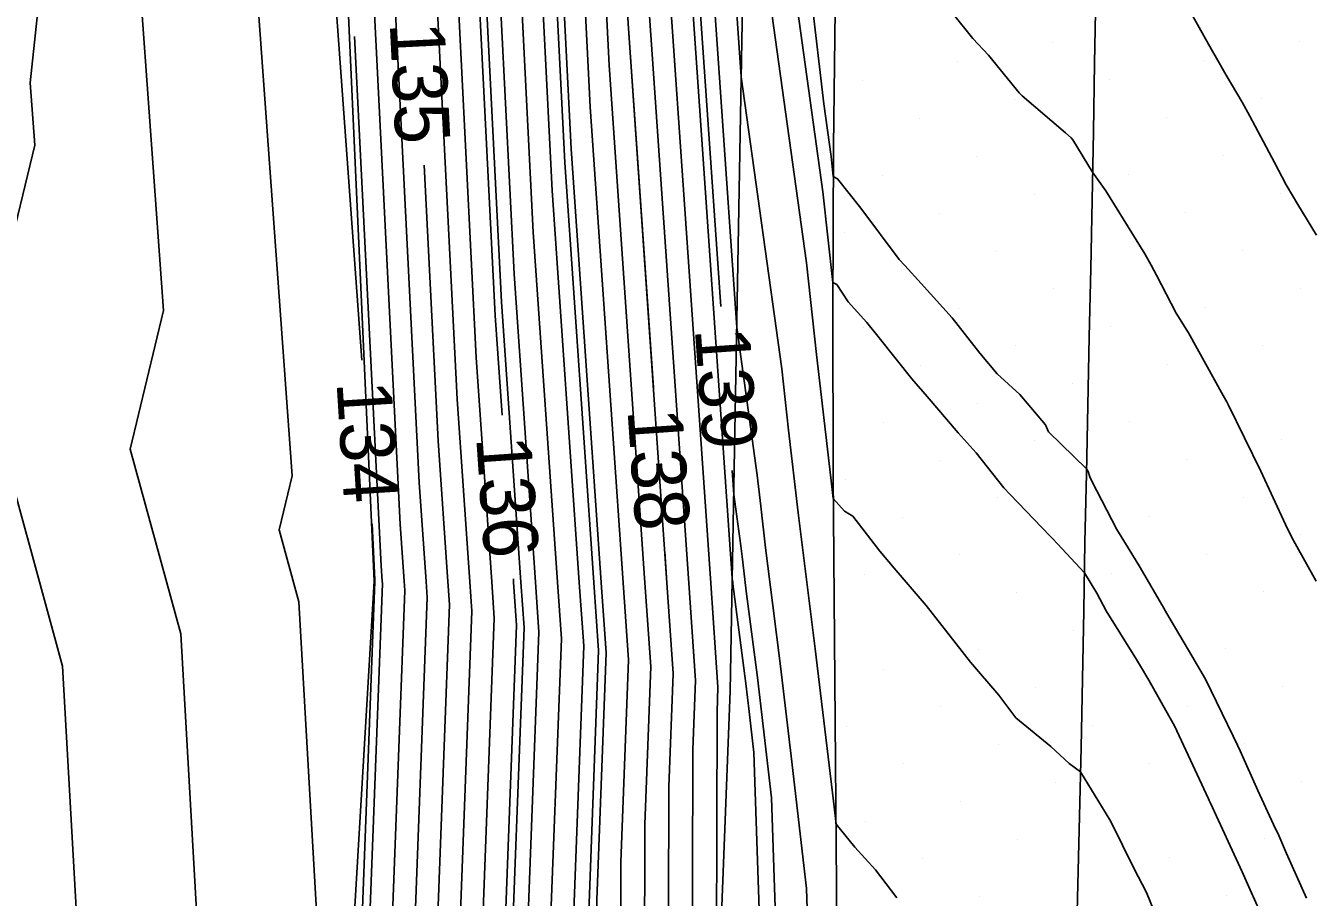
# Model space of a CAD drawing. Extents: x 2354170 to 2357230, y 866100 to 868290.
# Drawn here: x 2355300.7 to 2355347.67, y 866791.19 to 866823.02 of the extents above; entities that cross this region are included whole.
import ezdxf

# ---------------------------------------------------------------- set-up
doc = ezdxf.new("R2010")
doc.units = 0
for name, color, linetype in [('Default', 7, 'Continuous'), ('DTM Contours Major', 7, 'Continuous'), ('DTM Contours Major Text', 7, 'Continuous'), ('DTM Contours Minor', 7, 'Continuous'), ('DTM Contours Minor Text', 7, 'Continuous'), ('Exist DTM Breakline', 7, 'Continuous'), ('Exist DTM Scan Elevation Point', 7, 'Continuous'), ('Exist Roads EOP', 7, 'Continuous'), ('PH Exist DTM Breakline', 7, 'Continuous')]:
    doc.layers.add(name, color=color, linetype=linetype)

msp = doc.modelspace()

# ---------------------------------------------------------------- linework, layer by layer
at = {"layer": 'Default'}
for points in [[(2355314.534, 866780.114), (2355315.366, 866802.141), (2355315.326, 866802.726), (2355315.075, 866806.34), (2355313.746, 866832.699), (2355313.742, 866832.773), (2355313.729, 866833.118), (2355313.17, 866858.705), (2355313.125, 866859.974), (2355313.123, 866860.094), (2355311.797, 866884.106), (2355311.747, 866886.732), (2355311.744, 866886.787), (2355310.539, 866914.948), (2355310.469, 866916.136), (2355310.384, 866918.157), (2355310.553, 866944.12), (2355310.486, 866945.753), (2355310.149, 866974.855)], [(2355316.291, 866782.861), (2355317.001, 866801.636), (2355316.926, 866802.716), (2355316.463, 866809.388), (2355315.288, 866832.691), (2355315.285, 866832.757), (2355315.26, 866833.42), (2355314.764, 866856.088), (2355314.604, 866860.547), (2355314.598, 866860.967), (2355313.402, 866882.62), (2355313.303, 866887.832), (2355313.297, 866887.941), (2355312.199, 866913.576), (2355311.987, 866917.223), (2355311.909, 866919.081), (2355312.064, 866942.955), (2355311.908, 866946.753), (2355311.597, 866973.702)], [(2355317.17, 866784.234), (2355317.818, 866801.384), (2355317.726, 866802.711), (2355317.157, 866810.912), (2355316.059, 866832.688), (2355316.056, 866832.749), (2355316.025, 866833.571), (2355315.562, 866854.779), (2355315.344, 866860.833), (2355315.335, 866861.404), (2355314.205, 866881.877), (2355314.081, 866888.382), (2355314.073, 866888.518), (2355313.03, 866912.89), (2355312.746, 866917.766), (2355312.671, 866919.543), (2355312.819, 866942.373), (2355312.619, 866947.253), (2355312.32, 866973.126)], [(2355313.768, 866971.973), (2355314.042, 866948.253), (2355314.331, 866941.208), (2355314.196, 866920.468), (2355314.264, 866918.853), (2355314.691, 866911.519), (2355315.626, 866889.672), (2355315.637, 866889.481), (2355315.81, 866880.391), (2355316.81, 866862.277), (2355316.824, 866861.405), (2355317.156, 866852.161), (2355317.556, 866833.873), (2355317.599, 866832.733), (2355317.601, 866832.68), (2355318.545, 866813.96), (2355319.326, 866802.701), (2355319.453, 866800.879), (2355318.927, 866786.98)], [(2355314.491, 866971.397), (2355314.753, 866948.753), (2355315.086, 866940.626), (2355314.958, 866920.93), (2355315.023, 866919.397), (2355315.521, 866910.833), (2355316.402, 866890.249), (2355316.415, 866890.031), (2355316.613, 866879.648), (2355317.547, 866862.714), (2355317.564, 866861.691), (2355317.953, 866850.852), (2355318.321, 866834.024), (2355318.37, 866832.725), (2355318.372, 866832.677), (2355319.239, 866815.484), (2355320.126, 866802.696), (2355320.27, 866800.627), (2355319.806, 866788.354)], [(2355315.215, 866970.82), (2355315.464, 866949.253), (2355315.842, 866940.043), (2355315.721, 866921.392), (2355315.782, 866919.94), (2355316.352, 866910.147), (2355317.179, 866890.826), (2355317.193, 866890.581), (2355317.415, 866878.905), (2355318.285, 866863.15), (2355318.304, 866861.978), (2355318.75, 866849.544), (2355319.086, 866834.175), (2355319.141, 866832.717), (2355319.143, 866832.673), (2355319.933, 866817.008), (2355320.926, 866802.691), (2355321.087, 866800.374), (2355320.685, 866789.727)], [(2355312.002, 866778.745), (2355310.684, 866801.987), (2355309.966, 866804.612), (2355310.439, 866806.582), (2355308.794, 866829.267), (2355309.091, 866832.042), (2355309.086, 866832.105), (2355309.037, 866834.598), (2355308.81, 866837.427), (2355306.31, 866854.92), (2355306.396, 866859.875), (2355306.818, 866864.418), (2355307.429, 866881.422), (2355307.373, 866884.079), (2355307.29, 866886.856), (2355305.322, 866904.034), (2355304.196, 866915.896), (2355304.017, 866917.511), (2355303.554, 866920.951), (2355304.751, 866941.831), (2355303.506, 866948.884), (2355300.826, 866968.848)], [(2355313.655, 866778.741), (2355314.549, 866802.394), (2355314.526, 866802.731), (2355314.381, 866804.816), (2355312.975, 866832.703), (2355312.971, 866832.781), (2355312.964, 866832.967), (2355312.466, 866855.75), (2355311.959, 866859.299), (2355311.967, 866859.758), (2355312.006, 866860.179), (2355312.144, 866864.024), (2355310.995, 866884.849), (2355310.969, 866886.182), (2355310.968, 866886.21), (2355309.75, 866914.667), (2355309.663, 866915.42), (2355309.645, 866915.615), (2355309.411, 866917.733), (2355309.387, 866917.911), (2355309.654, 866922.566), (2355309.797, 866944.703), (2355309.774, 866945.253), (2355309.639, 866956.988)], [(2355302.912, 866784.32), (2355302.044, 866799.627), (2355299.414, 866809.231), (2355299.439, 866809.478), (2355299.975, 866814.273), (2355301.029, 866818.656), (2355300.863, 866820.941), (2355301.879, 866830.433), (2355301.878, 866830.446), (2355301.709, 866838.973), (2355300.932, 866848.646), (2355300.661, 866850.541), (2355300.825, 866859.991), (2355301.631, 866868.656), (2355301.778, 866872.77), (2355301.608, 866880.907), (2355301.352, 866889.416), (2355300.981, 866892.649), (2355298.747, 866916.177), (2355298.624, 866917.288), (2355297.722, 866923.99), (2355298.501, 866937.583), (2355295.585, 866954.093)], [(2355329.422, 866785.562), (2355329.222, 866791.515), (2355328.672, 866796.344), (2355328.279, 866799.634), (2355327.993, 866801.843), (2355327.727, 866803.96), (2355327.553, 866805.48), (2355327.428, 866806.614), (2355326.678, 866812.001), (2355325.486, 866829.2), (2355325.312, 866832.644), (2355325.311, 866832.653), (2355325.208, 866835.383), (2355325.128, 866839.074), (2355324.223, 866864.267), (2355324.185, 866866.643), (2355323.836, 866872.961), (2355323.417, 866894.98), (2355323.39, 866895.442), (2355322.995, 866904.661), (2355321.853, 866924.288), (2355321.82, 866925.089), (2355321.886, 866935.383), (2355321.153, 866953.252)], [(2355325.924, 866785.443), (2355325.957, 866797.966), (2355325.99, 866798.859), (2355325.727, 866802.661), (2355324.098, 866826.152), (2355323.77, 866832.651), (2355323.769, 866832.669), (2355323.678, 866835.081), (2355323.533, 866841.691), (2355322.743, 866863.695), (2355322.71, 866865.77), (2355322.231, 866874.447), (2355321.861, 866893.88), (2355321.837, 866894.288), (2355321.334, 866906.033), (2355320.336, 866923.201), (2355320.295, 866924.165), (2355320.375, 866936.548), (2355319.731, 866952.252)], [(2355325.015, 866772.415), (2355325.078, 866796.593), (2355325.173, 866799.112), (2355324.927, 866802.666), (2355323.404, 866824.628), (2355322.999, 866832.655), (2355322.998, 866832.677), (2355322.913, 866834.93), (2355322.736, 866843), (2355322.003, 866863.408), (2355321.972, 866865.333), (2355321.428, 866875.19), (2355321.083, 866893.331), (2355321.061, 866893.711), (2355320.504, 866906.719), (2355319.577, 866922.658), (2355319.533, 866923.703), (2355319.62, 866937.131), (2355319.02, 866951.752)], [(2355307.547, 866779.939), (2355306.364, 866800.807), (2355304.516, 866807.555), (2355305.734, 866812.619), (2355304.828, 866825.104), (2355305.485, 866831.238), (2355305.482, 866831.276), (2355305.373, 866836.786), (2355304.871, 866843.037), (2355303.486, 866852.73), (2355303.611, 866859.933), (2355304.224, 866866.537), (2355304.604, 866877.096), (2355304.491, 866882.493), (2355304.321, 866888.136), (2355303.152, 866898.342), (2355301.471, 866916.037), (2355301.321, 866917.399), (2355300.638, 866922.47), (2355301.626, 866939.707), (2355299.546, 866951.489)], [(2355317.597, 866950.752), (2355318.108, 866938.296), (2355318.008, 866922.779), (2355318.059, 866921.571), (2355318.843, 866908.09), (2355319.508, 866892.557), (2355319.527, 866892.231), (2355319.823, 866876.676), (2355320.497, 866864.46), (2355320.524, 866862.836), (2355321.142, 866845.617), (2355321.382, 866834.628), (2355321.455, 866832.693), (2355321.457, 866832.662), (2355322.016, 866821.58), (2355323.326, 866802.676), (2355323.539, 866799.617), (2355323.321, 866793.847), (2355323.266, 866772.876)], [(2355316.886, 866950.253), (2355317.353, 866938.878), (2355317.246, 866922.316), (2355317.3, 866921.027), (2355318.012, 866908.776), (2355318.731, 866891.98), (2355318.749, 866891.681), (2355319.02, 866877.419), (2355319.76, 866864.024), (2355319.784, 866862.55), (2355320.345, 866846.926), (2355320.617, 866834.477), (2355320.684, 866832.701), (2355320.686, 866832.666), (2355321.321, 866820.056), (2355322.526, 866802.681), (2355322.721, 866799.869), (2355322.442, 866792.473), (2355322.391, 866773.107)], [(2355323.631, 866809.809), (2355322.71, 866823.104), (2355322.228, 866832.658), (2355322.226, 866832.685), (2355322.147, 866834.779), (2355321.939, 866844.309), (2355321.264, 866863.122), (2355321.235, 866864.897), (2355320.626, 866875.933), (2355320.305, 866892.781), (2355320.284, 866893.134), (2355319.673, 866907.404), (2355319.539, 866909.712)], [(2355318.103, 866808.803), (2355317.851, 866812.436), (2355316.83, 866832.684), (2355316.827, 866832.741), (2355316.79, 866833.722), (2355316.359, 866853.47), (2355316.084, 866861.119), (2355316.072, 866861.84), (2355315.008, 866881.134), (2355314.859, 866888.931), (2355314.85, 866889.095), (2355314.01, 866908.709)], [(2355332.522, 866791.169), (2355331.742, 866792.195), (2355330.996, 866793.015), (2355330.308, 866793.862), (2355330.212, 866794.706), (2355329.548, 866800.264), (2355329.447, 866801.047), (2355328.919, 866805.237), (2355328.574, 866808.246), (2355328.328, 866810.491), (2355326.843, 866821.154), (2355326.18, 866830.724), (2355326.083, 866832.64), (2355326.083, 866832.645), (2355325.974, 866835.534), (2355325.925, 866837.765), (2355324.963, 866864.553)], [(2355327.846, 866780.351), (2355327.304, 866796.482), (2355327.133, 866797.982), (2355327.011, 866799.004), (2355326.54, 866802.64), (2355326.535, 866802.683), (2355326.531, 866802.714), (2355326.529, 866802.737), (2355326.513, 866802.847), (2355324.792, 866827.676), (2355324.541, 866832.647), (2355324.54, 866832.661), (2355324.443, 866835.232), (2355324.39, 866837.65)], [(2355319.839, 866834.891), (2355319.852, 866834.326), (2355319.913, 866832.709), (2355319.915, 866832.669), (2355320.627, 866818.532), (2355321.726, 866802.686), (2355321.904, 866800.122), (2355321.563, 866791.1), (2355321.517, 866773.337), (2355321.694, 866767.616), (2355323.737, 866752.092), (2355322.982, 866741.477), (2355322.473, 866736.715), (2355322.653, 866735.162)], [(2355341.914, 866790.707), (2355341.648, 866791.37), (2355341.19, 866792.253), (2355340.355, 866793.932), (2355340.306, 866794.017), (2355339.242, 866795.775), (2355338.828, 866796.079), (2355338.156, 866796.697), (2355336.872, 866797.745), (2355336.257, 866798.575), (2355335.221, 866799.78), (2355334.167, 866801.123), (2355333.593, 866801.849), (2355332.425, 866803.207), (2355331.906, 866803.831), (2355330.917, 866805.108), (2355330.619, 866805.289), (2355330.207, 866805.754), (2355330.111, 866806.513), (2355329.596, 866811.012), (2355329.227, 866814.368), (2355327.008, 866830.308)], [(2355347.5, 866791.154), (2355346.762, 866792.79), (2355346.489, 866793.443), (2355346.284, 866793.846), (2355345.712, 866795.089), (2355345.065, 866796.536), (2355344.969, 866796.741), (2355344.817, 866797.074), (2355343.806, 866799.163), (2355343.301, 866800.01), (2355342.393, 866801.559), (2355342.342, 866801.641), (2355342.287, 866801.746), (2355341.422, 866803.235), (2355340.983, 866803.958), (2355340.563, 866804.627), (2355339.646, 866806.384), (2355339.583, 866806.546), (2355339.521, 866806.74), (2355339.456, 866806.843), (2355338.064, 866808.192), (2355337.954, 866808.441), (2355337.024, 866809.556), (2355336.194, 866810.312), (2355335.565, 866811.063), (2355334.551, 866812.359), (2355333.421, 866813.607), (2355332.816, 866814.267), (2355332.614, 866814.491), (2355331.206, 866816.365), (2355330.36, 866817.436), (2355330.207, 866817.52), (2355330.127, 866818.246), (2355329.858, 866820.175), (2355328.964, 866827.882)], [(2355347.846, 866802.74), (2355347.08, 866804.111), (2355346.949, 866804.361), (2355346.731, 866804.801), (2355345.831, 866806.754), (2355344.629, 866809.189), (2355344.579, 866809.29), (2355344.55, 866809.349), (2355344.451, 866809.516), (2355343.18, 866811.809), (2355342.736, 866812.523), (2355342.019, 866813.914), (2355341.819, 866814.284), (2355341.593, 866814.694), (2355340.161, 866816.999), (2355339.681, 866817.675), (2355338.955, 866818.851), (2355338.898, 866818.93), (2355338.684, 866819.118), (2355337.107, 866820.464), (2355336.991, 866820.579), (2355335.88, 866821.951), (2355335.301, 866822.555), (2355334.564, 866823.487)], [(2355343.288, 866823.46), (2355344.029, 866822.155), (2355344.21, 866821.844), (2355344.564, 866821.223), (2355345.144, 866820.23), (2355345.419, 866819.724), (2355346.327, 866818.023), (2355346.757, 866817.215), (2355347.181, 866816.494), (2355347.859, 866815.37)], [(2355310.204, 866722.936), (2355310.237, 866724.574), (2355310.214, 866724.898), (2355310.225, 866725.249), (2355310.315, 866725.614), (2355310.29, 866725.928), (2355310.69, 866727.12), (2355313.518, 866753.574), (2355313.62, 866754.999), (2355313.345, 866757.083), (2355312.772, 866775.642), (2355312.777, 866777.367), (2355313.732, 866802.646), (2355313.726, 866802.736), (2355313.687, 866803.292), (2355312.712, 866822.631)], [(2355314.975, 866718.226), (2355315.024, 866720.229), (2355315.059, 866720.469), (2355314.095, 866728.786), (2355316.357, 866749.945), (2355316.655, 866754.127), (2355315.85, 866760.243), (2355315.396, 866774.951), (2355315.413, 866781.487), (2355316.184, 866801.889), (2355316.126, 866802.721), (2355315.769, 866807.864), (2355315.261, 866817.934)], [(2355324.14, 866772.646), (2355324.199, 866795.22), (2355324.356, 866799.364), (2355324.127, 866802.671), (2355324.047, 866803.824)], [(2355319.531, 866703.142), (2355319.421, 866706.742), (2355319.627, 866715.191), (2355319.642, 866715.296), (2355317.686, 866732.184), (2355319.197, 866746.316), (2355319.69, 866753.255), (2355318.354, 866763.403), (2355318.019, 866774.259), (2355318.049, 866785.607), (2355318.635, 866801.132), (2355318.526, 866802.706), (2355318.518, 866802.818)]]:
    msp.add_lwpolyline(points, dxfattribs=at)
at = {"layer": 'DTM Contours Major'}
for points in [[(2355345.939, 866790.337), (2355345.138, 866792.114), (2355343.986, 866794.626), (2355343.94, 866794.728), (2355343.911, 866794.791), (2355343.171, 866796.375), (2355342.677, 866797.457), (2355342.355, 866798.013), (2355341.732, 866799.116), (2355341.426, 866799.628), (2355341.281, 866799.877), (2355340.169, 866801.653), (2355339.829, 866802.299), (2355339.381, 866803.039), (2355338.392, 866804.106), (2355338.21, 866804.297), (2355338.145, 866804.372), (2355337.823, 866804.699), (2355336.667, 866805.906), (2355336.432, 866806.14), (2355335.42, 866807.425), (2355334.766, 866808.153), (2355333.634, 866809.482), (2355333.072, 866810.124), (2355331.886, 866811.625), (2355331.435, 866812.18), (2355330.752, 866812.942), (2355330.329, 866813.57), (2355330.19, 866813.645), (2355329.827, 866816.953), (2355328.603, 866825.744)], [(2355314.975, 866718.226), (2355315.024, 866720.229), (2355315.059, 866720.469), (2355314.095, 866728.786), (2355316.357, 866749.945), (2355316.655, 866754.127), (2355315.85, 866760.243), (2355315.396, 866774.951), (2355315.413, 866781.487), (2355316.184, 866801.889), (2355316.126, 866802.721), (2355315.769, 866807.864), (2355315.261, 866817.934)]]:
    msp.add_lwpolyline(points, dxfattribs=at)
at = {"layer": 'DTM Contours Minor'}
for points in [[(2355326.092, 866812.767), (2355325.023, 866828.184), (2355324.798, 866832.646), (2355324.797, 866832.659), (2355324.698, 866835.282), (2355324.596, 866839.946), (2355323.73, 866864.076), (2355323.693, 866866.352), (2355323.301, 866873.456), (2355322.899, 866894.614), (2355322.872, 866895.058), (2355322.441, 866905.118), (2355321.347, 866923.926), (2355321.311, 866924.781), (2355321.383, 866935.772), (2355320.679, 866952.919), (2355320.521, 866966.594), (2355320.429, 866968.306), (2355320.428, 866968.431), (2355319.621, 866983.444), (2355319.125, 866996.392), (2355318.505, 867008.614), (2355318.526, 867012.584)], [(2355315.242, 866979.053), (2355315.645, 866971.554), (2355315.647, 866971.365), (2355315.697, 866970.436), (2355315.938, 866949.586), (2355316.345, 866939.655), (2355316.229, 866921.7), (2355316.288, 866920.303), (2355316.905, 866909.69), (2355317.696, 866891.211), (2355317.712, 866890.948), (2355317.95, 866878.41), (2355318.776, 866863.441), (2355318.797, 866862.168), (2355319.282, 866848.671), (2355319.596, 866834.276), (2355319.655, 866832.712), (2355319.657, 866832.671), (2355320.396, 866818.024), (2355321.46, 866802.688), (2355321.632, 866800.206), (2355321.27, 866790.642), (2355321.241, 866779.218)], [(2355312.977, 866810.814), (2355311.437, 866832.043), (2355311.495, 866832.579), (2355311.489, 866832.657), (2355311.48, 866833.14), (2355311.436, 866833.688), (2355308.193, 866856.38), (2355308.253, 866859.836), (2355308.548, 866863.005), (2355309.313, 866884.306), (2355309.295, 866885.136), (2355309.269, 866886.003), (2355306.769, 866907.83), (2355306.012, 866915.802), (2355305.815, 866917.585), (2355305.498, 866919.937), (2355306.835, 866943.247), (2355306.146, 866947.148), (2355303.034, 866970.33)], [(2355314.895, 866894.262), (2355315.108, 866889.287), (2355315.119, 866889.115), (2355315.275, 866880.887), (2355316.318, 866861.986), (2355316.331, 866861.214), (2355316.625, 866853.034), (2355317.045, 866833.773), (2355317.084, 866832.738), (2355317.087, 866832.683), (2355318.083, 866812.944), (2355318.793, 866802.704), (2355318.908, 866801.047), (2355318.342, 866786.065), (2355318.311, 866774.182), (2355318.633, 866763.754), (2355320.027, 866753.158), (2355319.512, 866745.912), (2355318.085, 866732.561), (2355320.151, 866714.721), (2355320.138, 866714.631), (2355319.962, 866707.392), (2355320.351, 866694.691)], [(2355324.14, 866772.646), (2355324.199, 866795.22), (2355324.356, 866799.364), (2355324.127, 866802.671), (2355322.71, 866823.104), (2355322.228, 866832.658), (2355322.226, 866832.685), (2355322.147, 866834.779), (2355321.939, 866844.309), (2355321.313, 866861.75)], [(2355328.372, 866782.088), (2355327.943, 866794.826), (2355327.646, 866797.436), (2355327.434, 866799.214), (2355327.025, 866802.374), (2355326.932, 866803.108), (2355326.872, 866803.636), (2355326.829, 866804.029), (2355326.568, 866805.898), (2355326.507, 866806.782)], [(2355312.484, 866776.91), (2355313.46, 866802.73), (2355313.459, 866802.738), (2355313.456, 866802.784), (2355313.353, 866804.826)]]:
    msp.add_lwpolyline(points, dxfattribs=at)
at = {"layer": 'Exist DTM Breakline'}
msp.add_lwpolyline([(2355339.079, 866789.16), (2355339.143, 866791.66), (2355339.206, 866794.159), (2355339.262, 866796.658), (2355339.308, 866799.158), (2355339.355, 866801.657), (2355339.401, 866804.157), (2355339.452, 866806.656), (2355339.505, 866809.156), (2355339.559, 866811.655), (2355339.613, 866814.155), (2355339.663, 866816.654), (2355339.708, 866819.154), (2355339.753, 866821.653), (2355339.798, 866824.153)], dxfattribs=at)
at = {"layer": 'Exist DTM Scan Elevation Point'}
for p, q in [((2355338.214, 866822.426), (2355338.214, 866822.426)), ((2355347.228, 866822.458), (2355347.228, 866822.458)), ((2355334.749, 866821.721), (2355334.749, 866821.721)), ((2355343.763, 866821.753), (2355343.763, 866821.753)), ((2355331.285, 866821.015), (2355331.285, 866821.015)), ((2355340.299, 866821.047), (2355340.299, 866821.047)), ((2355336.834, 866820.341), (2355336.834, 866820.341)), ((2355345.848, 866820.373), (2355345.848, 866820.373)), ((2355333.37, 866819.636), (2355333.37, 866819.636)), ((2355342.384, 866819.668), (2355342.384, 866819.668)), ((2355338.919, 866818.962), (2355338.919, 866818.962)), ((2355335.455, 866818.256), (2355335.455, 866818.256)), ((2355344.469, 866818.288), (2355344.469, 866818.288)), ((2355331.99, 866817.551), (2355331.99, 866817.551)), ((2355341.004, 866817.583), (2355341.004, 866817.583)), ((2355337.54, 866816.877), (2355337.54, 866816.877)), ((2355346.554, 866816.909), (2355346.554, 866816.909)), ((2355334.075, 866816.172), (2355334.075, 866816.172)), ((2355343.089, 866816.203), (2355343.089, 866816.203)), ((2355330.611, 866815.466), (2355330.611, 866815.466)), ((2355336.16, 866814.792), (2355336.16, 866814.792)), ((2355345.174, 866814.824), (2355345.174, 866814.824)), ((2355332.696, 866814.087), (2355332.696, 866814.087)), ((2355341.71, 866814.118), (2355341.71, 866814.118)), ((2355338.245, 866813.413), (2355338.245, 866813.413)), ((2355347.259, 866813.444), (2355347.259, 866813.444)), ((2355334.781, 866812.707), (2355334.781, 866812.707)), ((2355343.795, 866812.739), (2355343.795, 866812.739)), ((2355331.317, 866812.002), (2355331.317, 866812.002)), ((2355340.33, 866812.033), (2355340.33, 866812.033)), ((2355336.866, 866811.328), (2355336.866, 866811.328)), ((2355345.88, 866811.359), (2355345.88, 866811.359)), ((2355333.402, 866810.622), (2355333.402, 866810.622)), ((2355342.415, 866810.654), (2355342.415, 866810.654)), ((2355338.951, 866809.948), (2355338.951, 866809.948)), ((2355344.5, 866809.274), (2355344.5, 866809.274)), ((2355335.487, 866809.243), (2355335.487, 866809.243)), ((2355332.022, 866808.537), (2355332.022, 866808.537)), ((2355341.036, 866808.569), (2355341.036, 866808.569)), ((2355337.572, 866807.863), (2355337.572, 866807.863)), ((2355346.585, 866807.895), (2355346.585, 866807.895)), ((2355334.107, 866807.158), (2355334.107, 866807.158)), ((2355343.121, 866807.189), (2355343.121, 866807.189)), ((2355330.643, 866806.452), (2355330.643, 866806.452)), ((2355339.657, 866806.484), (2355339.657, 866806.484)), ((2355336.192, 866805.778), (2355336.192, 866805.778)), ((2355345.206, 866805.81), (2355345.206, 866805.81)), ((2355332.728, 866805.073), (2355332.728, 866805.073)), ((2355341.742, 866805.104), (2355341.742, 866805.104)), ((2355338.277, 866804.399), (2355338.277, 866804.399)), ((2355347.291, 866804.431), (2355347.291, 866804.431)), ((2355334.813, 866803.693), (2355334.813, 866803.693)), ((2355343.827, 866803.725), (2355343.827, 866803.725)), ((2355331.348, 866802.988), (2355331.348, 866802.988)), ((2355340.362, 866803.019), (2355340.362, 866803.019)), ((2355336.898, 866802.314), (2355336.898, 866802.314)), ((2355345.912, 866802.346), (2355345.912, 866802.346)), ((2355333.433, 866801.608), (2355333.433, 866801.608)), ((2355342.447, 866801.64), (2355342.447, 866801.64)), ((2355338.983, 866800.934), (2355338.983, 866800.934)), ((2355335.518, 866800.229), (2355335.518, 866800.229)), ((2355344.532, 866800.261), (2355344.532, 866800.261)), ((2355332.054, 866799.523), (2355332.054, 866799.523)), ((2355341.068, 866799.555), (2355341.068, 866799.555)), ((2355337.603, 866798.849), (2355337.603, 866798.849)), ((2355346.617, 866798.881), (2355346.617, 866798.881)), ((2355334.139, 866798.144), (2355334.139, 866798.144)), ((2355343.153, 866798.176), (2355343.153, 866798.176)), ((2355330.674, 866797.438), (2355330.674, 866797.438)), ((2355339.688, 866797.47), (2355339.688, 866797.47)), ((2355336.224, 866796.764), (2355336.224, 866796.764)), ((2355345.238, 866796.796), (2355345.238, 866796.796)), ((2355332.759, 866796.059), (2355332.759, 866796.059)), ((2355341.773, 866796.091), (2355341.773, 866796.091)), ((2355338.309, 866795.385), (2355338.309, 866795.385)), ((2355347.323, 866795.417), (2355347.323, 866795.417)), ((2355343.858, 866794.711), (2355343.858, 866794.711)), ((2355334.844, 866794.679), (2355334.844, 866794.679)), ((2355331.38, 866793.974), (2355331.38, 866793.974)), ((2355340.394, 866794.006), (2355340.394, 866794.006)), ((2355336.929, 866793.3), (2355336.929, 866793.3)), ((2355345.943, 866793.332), (2355345.943, 866793.332)), ((2355333.465, 866792.594), (2355333.465, 866792.594)), ((2355342.479, 866792.626), (2355342.479, 866792.626)), ((2355339.014, 866791.921), (2355339.014, 866791.921)), ((2355335.55, 866791.215), (2355335.55, 866791.215)), ((2355344.564, 866791.247), (2355344.564, 866791.247))]:
    msp.add_line(p, q, dxfattribs=at)
at = {"layer": 'Exist Roads EOP'}
msp.add_lwpolyline([(2355330.344, 866788.61), (2355330.303, 866794.61), (2355330.245, 866800.609), (2355330.2, 866806.609), (2355330.186, 866812.609), (2355330.211, 866818.609), (2355330.283, 866824.609), (2355330.397, 866830.607), (2355330.541, 866836.606), (2355330.703, 866842.604), (2355330.876, 866848.601), (2355331.051, 866854.598)], dxfattribs=at)
at = {"layer": 'PH Exist DTM Breakline'}
for points in [[(2355330.739, 867042.516), (2355330.409, 867021.456), (2355330.077, 866992.331), (2355329.715, 866959.271), (2355329.332, 866929.644), (2355329.051, 866898.962), (2355328.035, 866865.741), (2355327.05, 866832.635), (2355326.439, 866798.721), (2355325.414, 866772.31), (2355325.362, 866751.624)], [(2355312.051, 866755.45), (2355311.832, 866775.89), (2355313.435, 866802.738), (2355312.066, 866832.79), (2355312.536, 866859.747), (2355310.168, 866885.615), (2355309.705, 866917.745), (2355309.413, 866944.999), (2355309.983, 866975.251), (2355310.233, 866999.689)]]:
    msp.add_lwpolyline(points, dxfattribs=at)

# ---------------------------------------------------------------- texts
at = {"layer": 'Default'}
for s, rotation, p in [('135', 272.8869, (2355313.999, 866823.121)), ('138', 273.967, (2355322.686, 866808.986)), ('136', 273.967, (2355317.158, 866807.98))]:
    msp.add_text(s, height=2, rotation=rotation, dxfattribs=at).set_placement(p)
at = {"layer": 'DTM Contours Major Text'}
msp.add_text('135', height=2, rotation=272.8869, dxfattribs=at).set_placement((2355313.999, 866823.121))
at = {"layer": 'DTM Contours Minor Text'}
for s, rotation, p in [('139', 273.967, (2355325.147, 866811.944)), ('134', 273.591, (2355312.056, 866809.998))]:
    msp.add_text(s, height=2, rotation=rotation, dxfattribs=at).set_placement(p)

doc.saveas('drawing.dxf')
